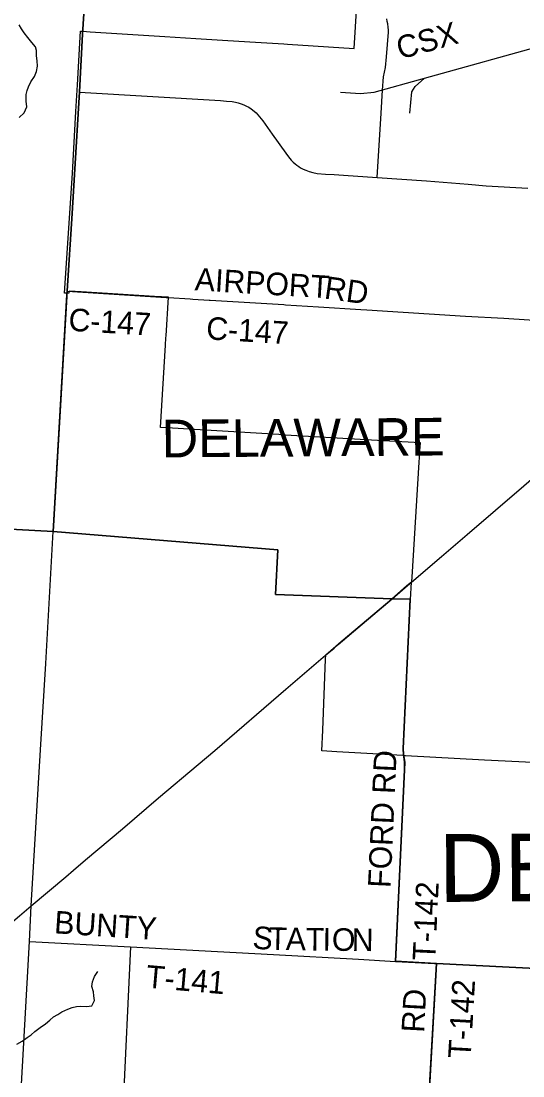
# Model space of a CAD drawing. Extents: x 114604 to 551442, y 316898 to 567001.
# Drawn here: x 169427 to 176083, y 491906 to 505910 of the extents above; entities that cross this region are included whole.
import ezdxf

# ---------------------------------------------------------------- set-up
doc = ezdxf.new("R2010")
doc.units = 0
for name, color, linetype in [('GE_P_Alignment_1000_Bearings', 7, 'Continuous'), ('GE_P_Alignment_1000_Cardinal_Points', 7, 'Continuous'), ('GE_P_Alignment_1000_Stations', 7, 'Continuous'), ('GE_P_Alignment_100_Bearings', 7, 'Continuous'), ('GE_P_Alignment_100_Cardinal_Points', 7, 'Continuous'), ('GE_P_Alignment_100_Stations', 7, 'Continuous'), ('GE_P_Alignment_500_Bearings', 7, 'Continuous'), ('GE_P_Alignment_500_Distances', 7, 'Continuous'), ('GE_P_Alignment_500_Stations', 7, 'Continuous'), ('PM_P_Cells', 7, 'Continuous'), ('PM_P_CL_Double_Solid', 7, 'Continuous'), ('PM_P_Crosswalk', 7, 'Continuous'), ('SH_Named_Boundary', 7, 'Continuous')]:
    doc.layers.add(name, color=color, linetype=linetype)

msp = doc.modelspace()

# ---------------------------------------------------------------- linework, layer by layer
at = {"layer": 'GE_P_Alignment_1000_Bearings'}
msp.add_line((174776, 505153), (176767, 505706), dxfattribs=at)
for points in [[(173663, 504967), (173928, 504951), (174109, 504967), (174776, 505153)], [(174585, 504687), (174609, 504969), (174656, 505043), (174776, 505153)]]:
    msp.add_lwpolyline(points, dxfattribs=at)
at = {"layer": 'GE_P_Alignment_1000_Cardinal_Points'}
for points in [[(174500, 496174), (174515, 496070), (174514, 495968), (174394, 493426)], [(169537, 493692), (170876, 493618), (172775, 493517), (173902, 493455), (174394, 493426)], [(170876, 493618), (170776, 491451), (170772, 491370), (170773, 491305), (170782, 491257), (170796, 491218), (170823, 491176), (170866, 491137), (170918, 491111), (170961, 491097), (171045, 491089), (171205, 491080), (173223, 490964)], [(174394, 493426), (174911, 493398), (174937, 493397)], [(174937, 493397), (174750, 490096), (174749, 490081)], [(174937, 493397), (177480, 493269)]]:
    msp.add_lwpolyline(points, dxfattribs=at)
at = {"layer": 'GE_P_Alignment_1000_Stations'}
for points in [[(174552, 498416), (174607, 498463), (175002, 498803), (175342, 499096), (176094, 499742), (176660, 500231), (176951, 500474), (177342, 500821)], [(173633, 497633), (173748, 497733), (173892, 497853), (174349, 498240), (174552, 498416)], [(170123, 494638), (170281, 494775), (170770, 495187), (171250, 495597), (171774, 496042), (171995, 496227), (172939, 497040), (173465, 497492), (173578, 497585), (173633, 497633)], [(169562, 494163), (170019, 494549), (170123, 494638)], [(168901, 493604), (169197, 493854), (169407, 494029), (169562, 494163)]]:
    msp.add_lwpolyline(points, dxfattribs=at)
at = {"layer": 'GE_P_Alignment_100_Cardinal_Points'}
msp.add_lwpolyline([(174500, 496174), (174495, 496249), (174591, 498231), (174607, 498463)], dxfattribs=at)
at = {"layer": 'GE_P_Alignment_100_Stations'}
msp.add_lwpolyline([(176392, 496056), (175573, 496100), (174526, 496156), (174512, 496157), (174490, 496158), (173617, 496209), (173417, 496220), (173428, 496495), (173466, 497439), (173468, 497496), (173468, 497498), (173604, 497612), (173674, 497672), (174343, 498242), (174544, 498417), (174610, 498472), (174613, 498527), (174708, 500054), (174716, 500178), (174717, 500203), (174724, 500309), (174229, 500338), (174000, 500352), (172932, 500415), (172923, 500416), (172622, 500434), (171950, 500474), (171434, 500505), (171274, 500515), (171342, 501606), (171348, 501704), (171349, 501730), (171382, 502243), (171198, 502253), (170222, 502316), (170064, 502326), (170062, 502296), (170032, 502297), (170003, 502298), (170103, 503824), (170107, 503893), (170154, 504709), (170174, 505065), (170216, 505778), (170220, 505777), (170246, 505775), (170342, 505768), (171334, 505706), (171743, 505680), (172099, 505658), (172461, 505635), (172914, 505607), (172962, 505603), (173843, 505546), (173897, 506413)], dxfattribs=at)
at = {"layer": 'GE_P_Alignment_500_Bearings'}
for p, q in [((169851, 499133), (170035, 502274)), ((170035, 502274), (170038, 502326)), ((170038, 502326), (171353, 502241)), ((169537, 493692), (169562, 494163))]:
    msp.add_line(p, q, dxfattribs=at)
for points in [[(170240, 505717), (170241, 505732), (170506, 509787)], [(174150, 503834), (174204, 504689), (174221, 504995), (174234, 505169), (174259, 505293), (174276, 505435), (174299, 505765), (174299, 505792), (174297, 505828), (174290, 505874), (174285, 505907), (174277, 505940)], [(170038, 502326), (170104, 503354), (170134, 503869), (170202, 504966), (170240, 505717)], [(170202, 504966), (172070, 504854), (172153, 504848), (172226, 504842), (172273, 504835), (172307, 504825), (172346, 504814), (172381, 504799), (172415, 504782), (172446, 504766), (172480, 504745), (172518, 504716), (172545, 504691), (172569, 504666), (172632, 504586), (172759, 504407), (172937, 504156), (172975, 504106), (173010, 504066), (173038, 504036), (173063, 504016), (173086, 503997), (173109, 503981), (173134, 503964), (173169, 503945), (173203, 503931), (173246, 503914), (173297, 503900), (173353, 503889), (173466, 503880), (173579, 503872), (173702, 503865), (174150, 503834), (174804, 503791), (175359, 503744), (175596, 503725), (176147, 503691)], [(171353, 502241), (171383, 502240), (171668, 502222)], [(171668, 502222), (171705, 502220), (171923, 502206), (171934, 502205)], [(171934, 502205), (172913, 502146), (172934, 502145)], [(172934, 502145), (173372, 502117), (173933, 502082)], [(173933, 502082), (174012, 502077), (175324, 501993), (175830, 501964), (178458, 501794)], [(169562, 494163), (169685, 496237), (169754, 497383), (169851, 499133)], [(168821, 480058), (169026, 484047), (169039, 484304), (169176, 486977), (169413, 491479), (169537, 493692)]]:
    msp.add_lwpolyline(points, dxfattribs=at)
at = {"layer": 'GE_P_Alignment_500_Distances'}
for points in [[(170505, 509790), (170240, 505735), (170201, 504969), (170133, 503872), (170103, 503357), (170037, 502329), (169850, 499136), (165463, 499374)], [(177479, 493271), (174936, 493399), (174393, 493429), (174513, 495971), (174513, 496073), (174499, 496177), (174494, 496251), (174589, 498234), (174347, 498242), (172800, 498296), (172831, 498890), (169850, 499136), (170037, 502329), (170103, 503357), (170133, 503872), (170201, 504969), (170240, 505735), (170505, 509790)], [(165463, 499374), (169850, 499136), (172831, 498890), (172800, 498296), (174347, 498242), (174589, 498234), (174494, 496251), (174499, 496177), (174513, 496073), (174513, 495971), (174393, 493429), (174936, 493399), (174746, 490063)], [(173997, 476378), (174123, 478346), (174182, 479806), (174410, 484018), (174559, 486689), (174746, 490063), (174936, 493399), (177479, 493271)]]:
    msp.add_lwpolyline(points, dxfattribs=at)
at = {"layer": 'PM_P_Cells'}
for points in [[(169403, 504630), (169469, 504694), (169502, 504772), (169494, 504849), (169494, 504935), (169508, 504987), (169524, 505039), (169554, 505105), (169603, 505175), (169631, 505239), (169645, 505314), (169639, 505384), (169631, 505448), (169629, 505518), (169616, 505568), (169568, 505628), (169514, 505692), (169466, 505756), (169432, 505808), (169402, 505860)], [(169371, 492328), (169443, 492368), (169505, 492414), (169559, 492452), (169609, 492494), (169678, 492547), (169750, 492599), (169806, 492645), (169858, 492691), (169912, 492721), (169968, 492756), (170046, 492792), (170104, 492812), (170162, 492826), (170220, 492834), (170294, 492826), (170363, 492838), (170401, 492907), (170391, 492971), (170385, 493021), (170367, 493095), (170375, 493157), (170399, 493225), (170444, 493293)]]:
    msp.add_lwpolyline(points, dxfattribs=at)

# ---------------------------------------------------------------- texts
at = {"layer": 'GE_P_Alignment_100_Bearings'}
msp.add_text('CSX', height=299, rotation=15.4124, dxfattribs=at).set_placement((174454, 505400))
at = {"layer": 'GE_P_Alignment_500_Stations'}
msp.add_text('DELAWARE', height=900, rotation=0.4129, dxfattribs=at).set_placement((174972, 494215))
at = {"layer": 'PM_P_CL_Double_Solid'}
for s, rotation, p in [('AIRPORT', 356.567, (171725, 502336)), ('RD', 352.0029, (173438, 502228)), ('C-147', 356.5621, (170049, 501800)), ('C-147', 356.5622, (171876, 501686))]:
    msp.add_text(s, height=300, rotation=rotation, dxfattribs=at).set_placement(p)
at = {"layer": 'PM_P_Crosswalk'}
for s, rotation, p in [('FORD RD', 87.3831, (174327, 494398)), ('T-142', 87.3265, (174919, 493431)), ('BUNTY', 356.2258, (169859, 493800)), ('S', 355.532, (172489, 493598)), ('T', 358.498, (172707, 493581)), ('A', 359.3158, (172936, 493576)), ('T', 359.3285, (173201, 493572)), ('I', 359.3277, (173425, 493570)), ('O', 359.3299, (173548, 493568)), ('N', 359.3272, (173812, 493565)), ('T-141', 355.0654, (171075, 493080)), ('T-142', 86.7486, (175390, 492131)), ('RD', 86.9595, (174772, 492475))]:
    msp.add_text(s, height=300, rotation=rotation, dxfattribs=at).set_placement(p)
at = {"layer": 'SH_Named_Boundary'}
msp.add_text('DELAWARE', height=500, rotation=0.4128, dxfattribs=at).set_placement((171294, 500117))

doc.saveas('drawing.dxf')
